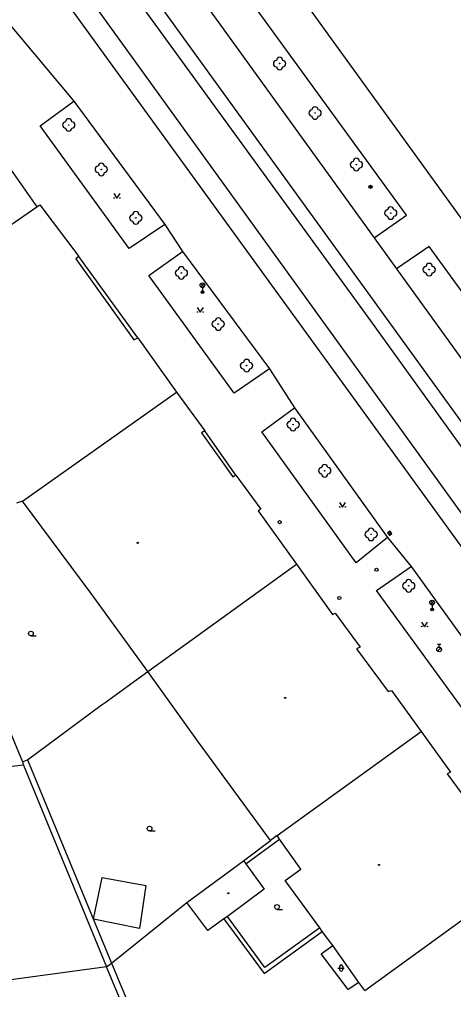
# Model space of a CAD drawing. Extents: x -599770 to -598493, y -1162076 to -1159209.
# Drawn here: x -598923.5 to -598888.7, y -1159761.3 to -1159683.6 of the extents above; entities that cross this region are included whole.
import ezdxf

# ---------------------------------------------------------------- set-up
doc = ezdxf.new("R2010")
doc.units = 0
doc.layers.add('Podklad', color=7, linetype='Continuous')

msp = doc.modelspace()

# ---------------------------------------------------------------- linework, layer by layer
at = {"layer": 'Podklad'}
for p, q in [((-598908.953, -1159705.01), (-598908.688, -1159704.745)), ((-598908.953, -1159704.745), (-598908.688, -1159705.01)), ((-598908.82, -1159705.065), (-598908.82, -1159705.44)), ((-598893.893, -1159724.639), (-598893.747, -1159724.841)), ((-598890.553, -1159730.42), (-598890.288, -1159730.155)), ((-598890.553, -1159730.155), (-598890.288, -1159730.42)), ((-598890.42, -1159730.475), (-598890.42, -1159730.85)), ((-598922.57, -1159732.957), (-598922.133, -1159732.957)), ((-598889.985, -1159733.613), (-598889.735, -1159733.613)), ((-598889.86, -1159733.863), (-598889.86, -1159733.613)), ((-598889.989, -1159734.186), (-598889.724, -1159733.921)), ((-598913.06, -1159748.578), (-598912.622, -1159748.578)), ((-598902.85, -1159754.858), (-598902.413, -1159754.858)), ((-598897.963, -1159759.558), (-598897.463, -1159759.558)), ((-598897.838, -1159759.433), (-598897.838, -1159759.683)), ((-598897.588, -1159759.433), (-598897.588, -1159759.683))]:
    msp.add_line(p, q, dxfattribs=at)
for points in [[(-598844.33, -1159778.48), (-598871.56, -1159740.72), (-598895.33, -1159707.72), (-598923.14, -1159669.47), (-598961.62, -1159616.26), (-599010.1, -1159549.52)], [(-599012.96, -1159550.69), (-598985.05, -1159589.26), (-598961.84, -1159621.21), (-598938.14, -1159654.05), (-598918, -1159681.71), (-598847.33, -1159779.54)], [(-598846.62, -1159756.83), (-598929.23, -1159642.69), (-598940.93, -1159626.51)], [(-598843.75, -1159776.99), (-598933.37, -1159653.28)], [(-598895.071, -1159701.077), (-598892.471, -1159699.275), (-598924.237, -1159655.611), (-598924.907, -1159656.058), (-598926.312, -1159656.64)], [(-598913.83, -1159675.1), (-598895.071, -1159701.077), (-598893.265, -1159703.578), (-598883.63, -1159716.92)], [(-598848.47, -1159780.35), (-598920.35, -1159681.3)], [(-598924.47, -1159683.77), (-598919.12, -1159690.13)], [(-598911.85, -1159700.03), (-598914.69, -1159701.95), (-598921.82, -1159692.12), (-598919.12, -1159690.13)], [(-598919.12, -1159690.13), (-598911.85, -1159700.03)], [(-598926.97, -1159691.66), (-598922.1, -1159698.6)], [(-598915.92, -1159697.545), (-598915.67, -1159697.92), (-598915.42, -1159697.545)], [(-598934.12, -1159706.9), (-598922.1, -1159698.6)], [(-598922.1, -1159698.6), (-598921.86, -1159698.45)], [(-598921.86, -1159698.45), (-598918.73, -1159702.59)], [(-598911.85, -1159700.03), (-598910.42, -1159702.17)], [(-598877.034, -1159726.018), (-598874.44, -1159724.061), (-598890.647, -1159701.783), (-598893.265, -1159703.578)], [(-598918.73, -1159702.59), (-598918.97, -1159702.77)], [(-598913.99, -1159709.09), (-598918.73, -1159702.59)], [(-598903.46, -1159711.57), (-598906.28, -1159713.52), (-598913.12, -1159704.1), (-598910.42, -1159702.17)], [(-598910.42, -1159702.17), (-598903.46, -1159711.57)], [(-598918.97, -1159702.77), (-598914.31, -1159709.26)], [(-598909.25, -1159706.675), (-598909, -1159707.05), (-598908.75, -1159706.675)], [(-598914.31, -1159709.26), (-598913.99, -1159709.09)], [(-598913.99, -1159709.09), (-598910.91, -1159713.44)], [(-598903.46, -1159711.57), (-598901.46, -1159714.71)], [(-598923.25, -1159722.16), (-598910.91, -1159713.44)], [(-598910.91, -1159713.44), (-598908.64, -1159716.55)], [(-598894, -1159725.08), (-598896.51, -1159727.12), (-598904.06, -1159716.61), (-598901.46, -1159714.71)], [(-598901.46, -1159714.71), (-598894, -1159725.08)], [(-598908.64, -1159716.55), (-598908.89, -1159716.71)], [(-598906.14, -1159720.09), (-598908.64, -1159716.55)], [(-598908.89, -1159716.71), (-598906.39, -1159720.23)], [(-598906.39, -1159720.23), (-598906.14, -1159720.09)], [(-598906.14, -1159720.09), (-598904.15, -1159722.82)], [(-598923.25, -1159722.16), (-598923.73, -1159722.34)], [(-598917.73, -1159729.58), (-598923.25, -1159722.16)], [(-598904.15, -1159722.82), (-598904.36, -1159722.95)], [(-598897.85, -1159722.285), (-598897.6, -1159722.66), (-598897.35, -1159722.285)], [(-598904.36, -1159722.95), (-598901.3, -1159727.22)], [(-598894, -1159725.08), (-598892.09, -1159727.41)], [(-598913.2, -1159735.81), (-598901.3, -1159727.22)], [(-598901.3, -1159727.22), (-598898.41, -1159731.25)], [(-598885.32, -1159736.81), (-598888, -1159738.78), (-598894.87, -1159729.33), (-598892.09, -1159727.41)], [(-598892.09, -1159727.41), (-598885.32, -1159736.81)], [(-598913.2, -1159735.81), (-598917.73, -1159729.58)], [(-598898.41, -1159731.25), (-598898.2, -1159731.13)], [(-598898.2, -1159731.13), (-598896.19, -1159733.86)], [(-598891.28, -1159731.855), (-598891.03, -1159732.23), (-598890.78, -1159731.855)], [(-598896.19, -1159733.86), (-598896.47, -1159733.99)], [(-598896.47, -1159733.99), (-598893.94, -1159737.41)], [(-598926.2, -1159735.95), (-598923.23, -1159743.05)], [(-598916.63, -1159738.29), (-598913.2, -1159735.81)], [(-598909.13, -1159741.48), (-598913.2, -1159735.81)], [(-598893.94, -1159737.41), (-598893.67, -1159737.33)], [(-598893.67, -1159737.33), (-598891.31, -1159740.63)], [(-598916.94, -1159738.51), (-598916.63, -1159738.29)], [(-598922.84, -1159742.89), (-598916.94, -1159738.51)], [(-598902.85, -1159748.94), (-598891.31, -1159740.63)], [(-598891.31, -1159740.63), (-598888.94, -1159743.87)], [(-598903.38, -1159749.34), (-598909.13, -1159741.48)], [(-598923.23, -1159743.05), (-598922.84, -1159742.89)], [(-598923.23, -1159743.05), (-598923.17, -1159743.32)], [(-598922.84, -1159742.89), (-598916.1, -1159759.18)], [(-598923.17, -1159743.32), (-598936.45, -1159744.84)], [(-598923.17, -1159743.32), (-598916.51, -1159759.46)], [(-598888.94, -1159743.87), (-598889.21, -1159744)], [(-598889.21, -1159744), (-598883.18, -1159752.19)], [(-598905.36, -1159751.21), (-598902.66, -1159749.23)], [(-598902.85, -1159748.94), (-598903.38, -1159749.34)], [(-598902.66, -1159749.23), (-598902.85, -1159748.94)], [(-598900.93, -1159751.63), (-598902.66, -1159749.23)], [(-598905.53, -1159750.97), (-598903.38, -1159749.34)], [(-598910.08, -1159754.32), (-598905.53, -1159750.97)], [(-598905.53, -1159750.97), (-598905.36, -1159751.21)], [(-598905.36, -1159751.21), (-598903.88, -1159753.24)], [(-598902.19, -1159752.56), (-598900.93, -1159751.63)], [(-598917.56, -1159755.64), (-598916.85, -1159752.32), (-598913.35, -1159752.96), (-598913.88, -1159756.4)], [(-598895.8, -1159761.35), (-598883.18, -1159752.19)], [(-598899.43, -1159756.35), (-598902.19, -1159752.56)], [(-598903.88, -1159753.24), (-598906.82, -1159755.43)], [(-598916.1, -1159759.18), (-598910.08, -1159754.32)], [(-598908.39, -1159756.54), (-598910.08, -1159754.32)], [(-598906.82, -1159755.43), (-598907.12, -1159755.62)], [(-598903.82, -1159759.52), (-598906.82, -1159755.43)], [(-598913.88, -1159756.4), (-598917.56, -1159755.64)], [(-598907.12, -1159755.62), (-598908.39, -1159756.54)], [(-598907.12, -1159755.62), (-598903.87, -1159760)], [(-598903.87, -1159760), (-598899.23, -1159756.64)], [(-598899.43, -1159756.35), (-598903.82, -1159759.52)], [(-598899.23, -1159756.64), (-598899.43, -1159756.35)], [(-598898.38, -1159757.76), (-598899.23, -1159756.64)], [(-598899.3, -1159758.43), (-598898.38, -1159757.76)], [(-598896.3, -1159760.71), (-598898.38, -1159757.76)], [(-598897.15, -1159761.28), (-598899.3, -1159758.43)], [(-598916.51, -1159759.46), (-598916.1, -1159759.18)], [(-598916.1, -1159759.18), (-598910.55, -1159772.46)], [(-598916.51, -1159759.46), (-598925.97, -1159760.74)], [(-598910.93, -1159772.82), (-598916.51, -1159759.46)], [(-598896.3, -1159760.71), (-598897.15, -1159761.28)], [(-598895.8, -1159761.35), (-598896.3, -1159760.71)]]:
    msp.add_lwpolyline(points, dxfattribs=at)
msp.add_lwpolyline([(-598893.995, -1159724.712), (-598893.848, -1159724.915), (-598893.645, -1159724.768), (-598893.792, -1159724.565)], close=True, dxfattribs=at)
for centre, radius in [((-598902.64, -1159687.13), 0.025), ((-598899.8, -1159691.09), 0.025), ((-598919.54, -1159692.05), 0.025), ((-598916.93, -1159695.61), 0.025), ((-598896.49, -1159695.22), 0.025), ((-598895.36, -1159697), 0.125), ((-598895.36, -1159697), 0.1), ((-598895.36, -1159697), 0.075), ((-598895.36, -1159697), 0.05), ((-598895.36, -1159697), 0.025), ((-598915.895, -1159697.895), 0.025), ((-598915.445, -1159697.895), 0.025), ((-598914.16, -1159699.49), 0.025), ((-598893.74, -1159699.1), 0.025), ((-598910.51, -1159703.9), 0.025), ((-598890.66, -1159703.63), 0.025), ((-598908.82, -1159704.878), 0.188), ((-598908.82, -1159705.44), 0.1), ((-598908.82, -1159705.44), 0.0723), ((-598908.82, -1159705.44), 0.0438), ((-598909.225, -1159707.025), 0.025), ((-598908.775, -1159707.025), 0.025), ((-598907.56, -1159707.99), 0.025), ((-598905.29, -1159711.32), 0.025), ((-598901.56, -1159716.04), 0.025), ((-598899.03, -1159719.74), 0.025), ((-598897.825, -1159722.635), 0.025), ((-598897.375, -1159722.635), 0.025), ((-598902.64, -1159723.85), 0.125), ((-598895.31, -1159724.83), 0.025), ((-598914.01, -1159725.51), 0.045), ((-598914.01, -1159725.51), 0.0199), ((-598894.88, -1159727.66), 0.125), ((-598892.3, -1159728.95), 0.025), ((-598897.86, -1159729.92), 0.125), ((-598890.42, -1159730.288), 0.188), ((-598890.42, -1159730.85), 0.1), ((-598890.42, -1159730.85), 0.0723), ((-598890.42, -1159730.85), 0.0438), ((-598891.255, -1159732.205), 0.025), ((-598890.805, -1159732.205), 0.025), ((-598922.57, -1159732.77), 0.188), ((-598889.86, -1159734.05), 0.188), ((-598902.2, -1159737.93), 0.045), ((-598902.2, -1159737.93), 0.0199), ((-598913.06, -1159748.39), 0.188), ((-598894.68, -1159751.3), 0.045), ((-598894.68, -1159751.3), 0.0199), ((-598906.75, -1159753.57), 0.045), ((-598906.75, -1159753.57), 0.0199), ((-598902.85, -1159754.67), 0.188)]:
    msp.add_circle(centre, radius, dxfattribs=at)
for centre, radius, start, end in [((-598902.89, -1159687.13), 0.25, 90, 270), ((-598902.64, -1159686.88), 0.25, 0, 180), ((-598902.39, -1159687.13), 0.25, 270, 90), ((-598902.64, -1159687.38), 0.25, 180, 0), ((-598900.05, -1159691.09), 0.25, 90, 270), ((-598899.8, -1159690.84), 0.25, 0, 180), ((-598899.55, -1159691.09), 0.25, 270, 90), ((-598919.79, -1159692.05), 0.25, 90, 270), ((-598919.54, -1159691.8), 0.25, 0, 180), ((-598919.29, -1159692.05), 0.25, 270, 90), ((-598899.8, -1159691.34), 0.25, 180, 0), ((-598919.54, -1159692.3), 0.25, 180, 0), ((-598896.49, -1159694.97), 0.25, 0, 180), ((-598917.18, -1159695.61), 0.25, 90, 270), ((-598916.93, -1159695.36), 0.25, 0, 180), ((-598916.68, -1159695.61), 0.25, 270, 90), ((-598896.74, -1159695.22), 0.25, 90, 270), ((-598896.49, -1159695.47), 0.25, 180, 0), ((-598896.24, -1159695.22), 0.25, 270, 90), ((-598916.93, -1159695.86), 0.25, 180, 0), ((-598893.74, -1159698.85), 0.25, 0, 180), ((-598914.41, -1159699.49), 0.25, 90, 270), ((-598914.16, -1159699.24), 0.25, 0, 180), ((-598913.91, -1159699.49), 0.25, 270, 90), ((-598893.99, -1159699.1), 0.25, 90, 270), ((-598893.74, -1159699.35), 0.25, 180, 0), ((-598893.49, -1159699.1), 0.25, 270, 90), ((-598914.16, -1159699.74), 0.25, 180, 0), ((-598910.51, -1159703.65), 0.25, 0, 180), ((-598890.91, -1159703.63), 0.25, 90, 270), ((-598890.66, -1159703.38), 0.25, 0, 180), ((-598890.41, -1159703.63), 0.25, 270, 90), ((-598910.76, -1159703.9), 0.25, 90, 270), ((-598910.51, -1159704.15), 0.25, 180, 0), ((-598910.26, -1159703.9), 0.25, 270, 90), ((-598890.66, -1159703.88), 0.25, 180, 0), ((-598907.81, -1159707.99), 0.25, 90, 270), ((-598907.56, -1159707.74), 0.25, 0, 180), ((-598907.31, -1159707.99), 0.25, 270, 90), ((-598907.56, -1159708.24), 0.25, 180, 0), ((-598905.54, -1159711.32), 0.25, 90, 270), ((-598905.29, -1159711.07), 0.25, 0, 180), ((-598905.04, -1159711.32), 0.25, 270, 90), ((-598905.29, -1159711.57), 0.25, 180, 0), ((-598901.81, -1159716.04), 0.25, 90, 270), ((-598901.56, -1159715.79), 0.25, 0, 180), ((-598901.31, -1159716.04), 0.25, 270, 90), ((-598901.56, -1159716.29), 0.25, 180, 0), ((-598899.28, -1159719.74), 0.25, 90, 270), ((-598899.03, -1159719.49), 0.25, 0, 180), ((-598898.78, -1159719.74), 0.25, 270, 90), ((-598899.03, -1159719.99), 0.25, 180, 0), ((-598895.31, -1159724.58), 0.25, 0, 180), ((-598895.56, -1159724.83), 0.25, 90, 270), ((-598895.31, -1159725.08), 0.25, 180, 0), ((-598895.06, -1159724.83), 0.25, 270, 90), ((-598892.55, -1159728.95), 0.25, 90, 270), ((-598892.3, -1159728.7), 0.25, 0, 180), ((-598892.05, -1159728.95), 0.25, 270, 90), ((-598892.3, -1159729.2), 0.25, 180, 0), ((-598897.713, -1159759.433), 0.125, 0, 180), ((-598897.713, -1159759.683), 0.125, 180, 0)]:
    msp.add_arc(centre, radius, start, end, dxfattribs=at)

doc.saveas('drawing.dxf')
